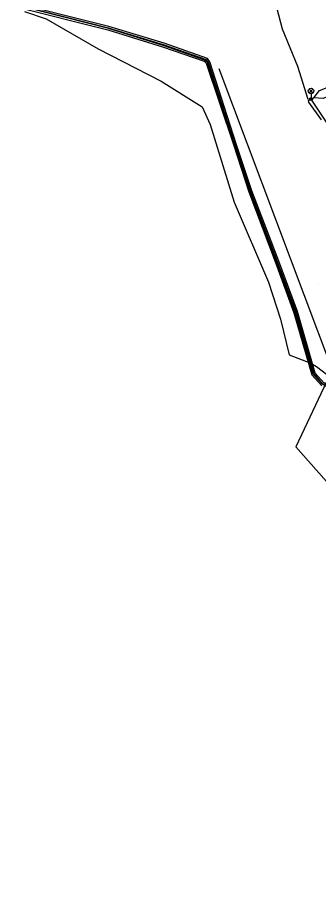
# Model space of a CAD drawing. Extents: x -595540 to -593988, y -1160850 to -1159202.
# Drawn here: x -594705.7 to -594663.9, y -1160412.6 to -1160291.4 of the extents above; entities that cross this region are included whole.
import ezdxf

# ---------------------------------------------------------------- set-up
doc = ezdxf.new("R2010")
doc.units = 0
for name, color, linetype in [('CETIN_kabel podzemní', 7, 'Continuous'), ('DPMB_trolejové vedení-nosné lano', 7, 'Continuous'), ('DSP-SDEL-VODAFONE_kabel', 7, 'Continuous'), ('EON-NN_kabel', 7, 'Continuous'), ('EON-VN_kabel', 7, 'Continuous'), ('SPLASKOVA_popisy neprovozované sítě', 7, 'Continuous'), ('TSB_kabel VO', 7, 'Continuous'), ('TSB_lampy VO', 7, 'Continuous')]:
    doc.layers.add(name, color=color, linetype=linetype)

msp = doc.modelspace()

# ---------------------------------------------------------------- linework, layer by layer
at = {"layer": 'CETIN_kabel podzemní'}
msp.add_lwpolyline([(-594677.72, -1160298.48), (-594662, -1160340.25), (-594667.08, -1160350.92), (-594656.1, -1160363.32), (-594647.95, -1160359.01), (-594597.96, -1160405.53), (-594580.17, -1160415.96), (-594522.1, -1160442.61), (-594503.24, -1160449.32), (-594487.31, -1160454.78), (-594463.83, -1160460.23), (-594443.09, -1160462.96), (-594437.19, -1160463.65)], dxfattribs=at)
at = {"layer": 'DPMB_trolejové vedení-nosné lano'}
for points in [[(-594664.976, -1160302.726), (-594664.559, -1160302.539), (-594663.79, -1160301.534), (-594661.655, -1160300.694), (-594660.84, -1160300.398), (-594657.086, -1160298.876), (-594656.267, -1160298.54), (-594654.104, -1160297.679), (-594652.88, -1160297.848), (-594652.482, -1160297.675)], [(-594652.88, -1160297.848), (-594653.67, -1160298.843), (-594655.927, -1160299.714), (-594656.694, -1160299.98), (-594660.463, -1160301.518), (-594661.18, -1160301.766), (-594663.29, -1160302.655), (-594664.559, -1160302.539)], [(-594664.976, -1160302.726), (-594652.116, -1160321.999), (-594644.616, -1160333.394)]]:
    msp.add_lwpolyline(points, dxfattribs=at)
at = {"layer": 'DSP-SDEL-VODAFONE_kabel'}
msp.add_lwpolyline([(-594704.681, -1160290.571), (-594701.685, -1160291.599), (-594694.481, -1160295.747), (-594685.711, -1160300.242), (-594680.041, -1160303.799), (-594678.942, -1160306.23), (-594675.628, -1160317.015), (-594670.845, -1160328.08), (-594669.164, -1160333.211), (-594667.963, -1160338.164), (-594664.977, -1160339.304), (-594664.191, -1160339.781), (-594662.001, -1160341.449), (-594656.766, -1160344.406), (-594654.145, -1160345.15)], dxfattribs=at)
msp.add_lwpolyline([(-594704.681, -1160290.571), (-594701.685, -1160291.599), (-594694.481, -1160295.747), (-594685.711, -1160300.242), (-594680.041, -1160303.799), (-594678.942, -1160306.23), (-594675.628, -1160317.015), (-594670.845, -1160328.08), (-594669.164, -1160333.211), (-594667.963, -1160338.164), (-594664.977, -1160339.304), (-594664.191, -1160339.781), (-594662.001, -1160341.449), (-594656.766, -1160344.406), (-594654.145, -1160345.15)], dxfattribs=at)
at = {"layer": 'EON-NN_kabel'}
for points in [[(-594705.654, -1160289.957), (-594693.107, -1160293.106), (-594685.531, -1160295.485), (-594679.782, -1160297.478), (-594679.496, -1160297.737), (-594675.705, -1160309.011), (-594673.584, -1160315.563), (-594669.884, -1160325.375), (-594667.355, -1160332.321), (-594664.83, -1160340.94), (-594663.477, -1160342.445)], [(-594663.343, -1160342.295), (-594664.65, -1160340.84), (-594667.165, -1160332.259), (-594669.696, -1160325.305), (-594673.396, -1160315.497), (-594675.515, -1160308.949), (-594679.324, -1160297.623), (-594679.678, -1160297.302), (-594685.469, -1160295.295), (-594693.053, -1160292.914), (-594705.606, -1160289.763)]]:
    msp.add_lwpolyline(points, dxfattribs=at)
at = {"layer": 'EON-VN_kabel'}
for points in [[(-594655.391, -1160342.496), (-594658.235, -1160343.31), (-594661.671, -1160343.381), (-594663.297, -1160342.215), (-594664.54, -1160340.809), (-594667.015, -1160332.211), (-594669.584, -1160325.265), (-594673.364, -1160315.494), (-594675.525, -1160308.961), (-594679.15, -1160297.646), (-594679.432, -1160297.264), (-594685.391, -1160295.175), (-594693.037, -1160292.866), (-594705.604, -1160289.717)], [(-594655.449, -1160342.304), (-594658.265, -1160343.11), (-594661.609, -1160343.179), (-594663.163, -1160342.065), (-594664.36, -1160340.711), (-594666.825, -1160332.149), (-594669.396, -1160325.195), (-594673.176, -1160315.426), (-594675.335, -1160308.899), (-594678.97, -1160297.554), (-594679.308, -1160297.096), (-594685.329, -1160294.985), (-594692.983, -1160292.674), (-594705.556, -1160289.523)]]:
    msp.add_lwpolyline(points, dxfattribs=at)
at = {"layer": 'SPLASKOVA_popisy neprovozované sítě'}
msp.add_line((-594663.94, -1160328.336), (-594663.94, -1160328.336), dxfattribs=at)
at = {"layer": 'TSB_kabel VO'}
msp.add_lwpolyline([(-594663.49, -1160305.59), (-594665.24, -1160303.13), (-594665.315, -1160302.889), (-594665.052, -1160302.803), (-594664.952, -1160302.707), (-594665.089, -1160302.689), (-594665.35, -1160302.774), (-594666.76, -1160298.22), (-594668.92, -1160293.01), (-594672.38, -1160279.75)], dxfattribs=at)
at = {"layer": 'TSB_lampy VO'}
for p, q in [((-594665.217, -1160301.847), (-594664.687, -1160301.317)), ((-594665.217, -1160301.317), (-594664.687, -1160301.847)), ((-594665.217, -1160301.847), (-594664.687, -1160301.317)), ((-594665.217, -1160301.317), (-594664.687, -1160301.847)), ((-594664.952, -1160301.957), (-594664.952, -1160302.707)), ((-594664.952, -1160301.957), (-594664.952, -1160302.707))]:
    msp.add_line(p, q, dxfattribs=at)
for centre, radius in [((-594664.952, -1160301.582), 0.375), ((-594664.952, -1160301.582), 0.375), ((-594664.952, -1160302.707), 0.2), ((-594664.952, -1160302.707), 0.2), ((-594664.952, -1160302.707), 0.145), ((-594664.952, -1160302.707), 0.145), ((-594664.952, -1160302.707), 0.0876), ((-594664.952, -1160302.707), 0.0876)]:
    msp.add_circle(centre, radius, dxfattribs=at)

doc.saveas('drawing.dxf')
